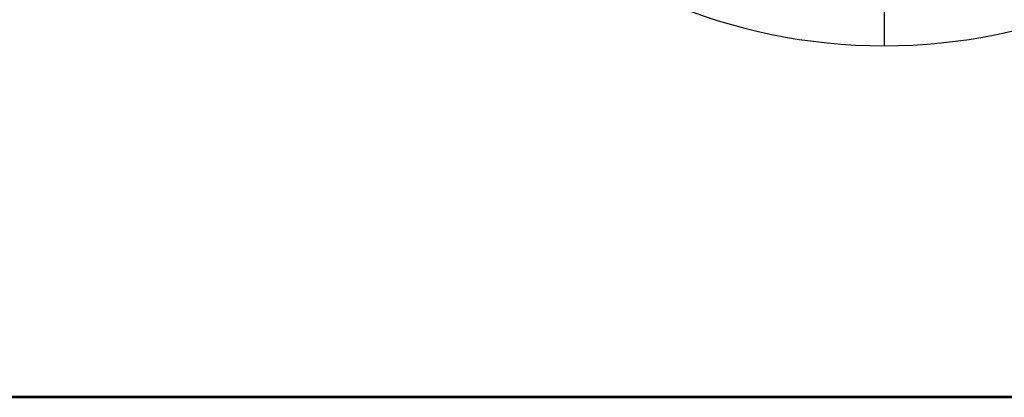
# Model space of a CAD drawing. Header units: millimetres. Extents: x -809 to 684, y -15 to 16.
# Tile 647 of 656: x 631.12 to 643.47, y -10.05 to -5.32. Entities that reach past the tile are written whole.
import ezdxf

# ---------------------------------------------------------------- set-up
doc = ezdxf.new("R2010")
doc.units = ezdxf.units.MM
doc.layers.add('METAL NEGRO', color=7, linetype='Continuous')

msp = doc.modelspace()

# ---------------------------------------------------------------- linework, layer by layer
at = {"layer": 'METAL NEGRO'}
msp.add_line((474.962, -10.049, 1109.486), (683.962, -10.049, 1109.486), dxfattribs=at)
at = {"layer": 'METAL NEGRO', "extrusion": (0, -0.000480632, 1)}
msp.add_arc((641.962, 1.884, 1100.24), 7, 180, 0, dxfattribs=at)
at = {"layer": 'METAL NEGRO'}
for points in [[(641.962, -3.387, 1085.239), (641.962, -5.645, 1100.238)], [(683.962, -10.045, 1100.236), (474.962, -10.045, 1100.236)], [(474.962, -10.054, 1118.736), (683.962, -10.054, 1118.736)]]:
    msp.add_open_spline(points, degree=1, dxfattribs=at)

doc.saveas('drawing.dxf')
